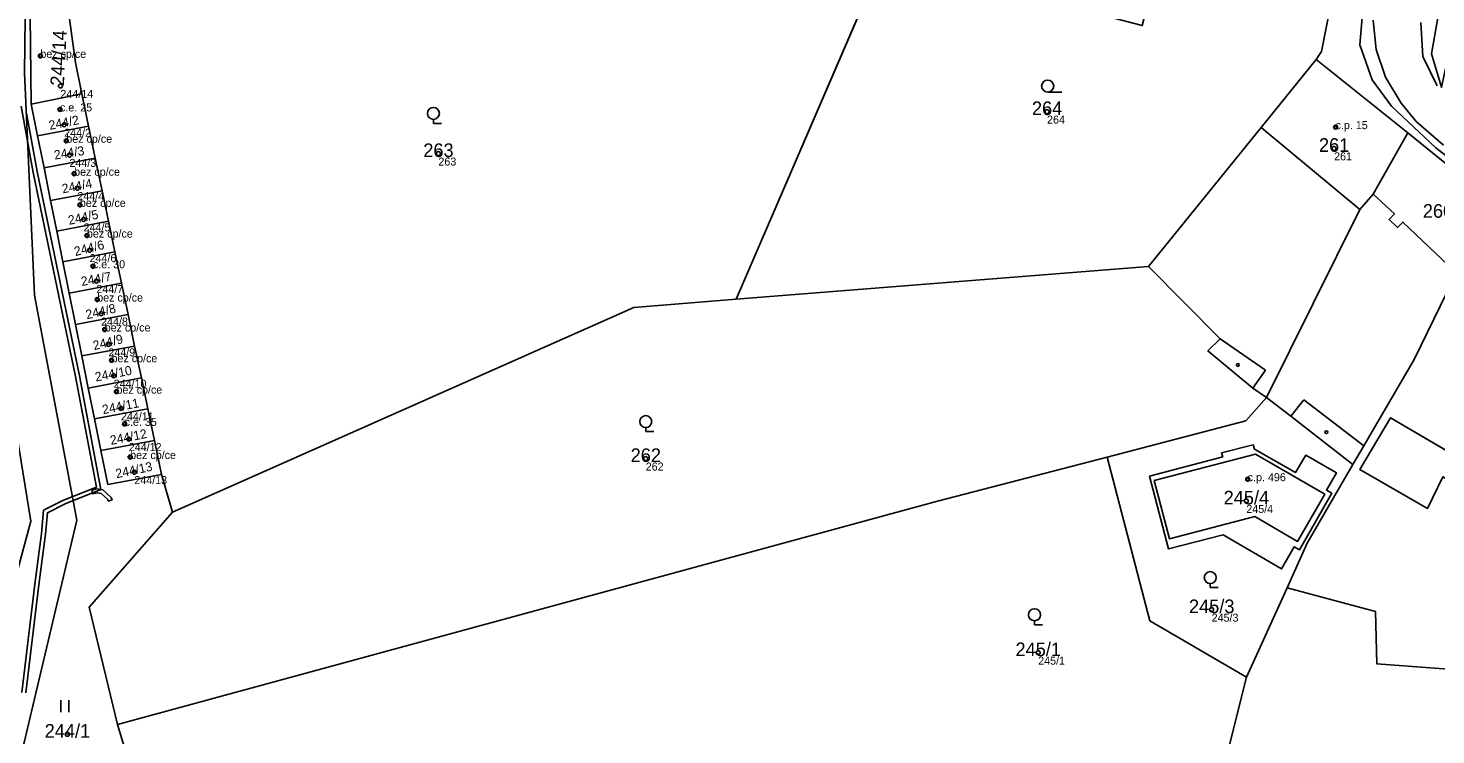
# Model space of a CAD drawing. Extents: x -603967 to -594699, y -1179315 to -1165625.
# Drawn here: x -597704.7 to -597528.8, y -1172579 to -1172490.8 of the extents above; entities that cross this region are included whole.
import ezdxf

# ---------------------------------------------------------------- set-up
doc = ezdxf.new("R2010")
doc.units = 0
for name, color, linetype in [('Definiční body', 7, 'Continuous'), ('Hranice parcel', 7, 'Continuous'), ('Parcelní čísla', 7, 'Continuous'), ('Polygon budovy', 7, 'Continuous'), ('Polygon parcely', 7, 'Continuous'), ('Vnitřní kresba', 7, 'Continuous'), ('Věcná břemena k části', 7, 'Continuous'), ('Značky budov', 7, 'Continuous'), ('Značky kultur', 7, 'Continuous')]:
    doc.layers.add(name, color=color, linetype=linetype)

msp = doc.modelspace()

# ---------------------------------------------------------------- linework, layer by layer
at = {"layer": 'Definiční body'}
for centre in [(-597703.15, -1172494.25994), (-597700.64, -1172498.01994), (-597700.7, -1172500.94994), (-597577.35, -1172501.22994), (-597700.17, -1172502.86994), (-597541.29, -1172503.15994), (-597699.91, -1172504.85994), (-597699.52, -1172506.63994), (-597653.41, -1172506.46994), (-597541.48, -1172505.81994), (-597698.93, -1172508.97994), (-597698.53, -1172510.78994), (-597698.21, -1172512.86994), (-597697.75, -1172514.68994), (-597697.33, -1172516.69994), (-597697, -1172518.52994), (-597696.58, -1172520.52994), (-597696.15, -1172522.38994), (-597696.05, -1172524.68994), (-597695.56, -1172526.44994), (-597695.11, -1172528.42994), (-597694.65, -1172530.28994), (-597694.26, -1172532.26994), (-597693.99, -1172534.20994), (-597693.64, -1172536.18994), (-597693.08, -1172538.28994), (-597692.62, -1172540.21994), (-597692.1, -1172542.11994), (-597691.93, -1172544.34994), (-597627.5, -1172544.54994), (-597691.41, -1172546.24994), (-597552.27, -1172547.11994), (-597552.45, -1172549.84994), (-597556.78, -1172563.41994), (-597578.46, -1172568.78994), (-597699.78, -1172578.96994)]:
    msp.add_circle(centre, 0.25, dxfattribs=at)
at = {"layer": 'Hranice parcel'}
for p, q in [((-597616.2, -1172524.65), (-597597.91, -1172482.27)), ((-597704.3, -1172500.28), (-597704.41, -1172489.28)), ((-597699.71, -1172488.13), (-597698.75, -1172495.09)), ((-597698.75, -1172495.09), (-597697.97, -1172499.01)), ((-597532.25, -1172503.88), (-597543.74, -1172494.73)), ((-597704.3, -1172500.28), (-597697.97, -1172499.01)), ((-597697.97, -1172499.01), (-597697.13, -1172503.03)), ((-597703.5, -1172504.24), (-597704.3, -1172500.28)), ((-597703.5, -1172504.24), (-597697.13, -1172503.03)), ((-597697.13, -1172503.03), (-597696.29, -1172507.04)), ((-597702.69, -1172508.26), (-597703.5, -1172504.24)), ((-597520.62, -1172513.32), (-597532.25, -1172503.88)), ((-597702.69, -1172508.26), (-597696.29, -1172507.04)), ((-597701.88, -1172512.32), (-597702.69, -1172508.26)), ((-597696.29, -1172507.04), (-597695.44, -1172511.1)), ((-597701.88, -1172512.32), (-597695.44, -1172511.1)), ((-597695.44, -1172511.1), (-597694.64, -1172514.92)), ((-597701.11, -1172516.14), (-597701.88, -1172512.32)), ((-597701.11, -1172516.14), (-597694.64, -1172514.92)), ((-597694.64, -1172514.92), (-597693.83, -1172518.74)), ((-597700.34, -1172519.97), (-597701.11, -1172516.14)), ((-597700.34, -1172519.97), (-597693.83, -1172518.74)), ((-597693.83, -1172518.74), (-597693.01, -1172522.66)), ((-597699.55, -1172523.89), (-597700.34, -1172519.97)), ((-597564.69, -1172520.56), (-597616.2, -1172524.65)), ((-597699.55, -1172523.89), (-597693.01, -1172522.66)), ((-597693.01, -1172522.66), (-597692.19, -1172526.56)), ((-597698.76, -1172527.79), (-597699.55, -1172523.89)), ((-597698.76, -1172527.79), (-597692.19, -1172526.56)), ((-597697.97, -1172531.73), (-597698.76, -1172527.79)), ((-597692.19, -1172526.56), (-597691.37, -1172530.49)), ((-597697.97, -1172531.73), (-597691.37, -1172530.49)), ((-597691.37, -1172530.49), (-597690.53, -1172534.47)), ((-597697.16, -1172535.75), (-597697.97, -1172531.73)), ((-597697.16, -1172535.75), (-597690.53, -1172534.47)), ((-597690.53, -1172534.47), (-597689.73, -1172538.33)), ((-597696.39, -1172539.58), (-597697.16, -1172535.75)), ((-597696.39, -1172539.58), (-597689.73, -1172538.33)), ((-597689.73, -1172538.33), (-597688.89, -1172542.3)), ((-597695.6, -1172543.53), (-597696.39, -1172539.58)), ((-597695.6, -1172543.53), (-597688.89, -1172542.3)), ((-597688.89, -1172542.3), (-597688.01, -1172546.53)), ((-597686.64, -1172551.23), (-597688.01, -1172546.53)), ((-597698.59, -1172552.22), (-597707.28, -1172588.93)), ((-597547.35, -1172560.67), (-597552.42, -1172571.82)), ((-597690.9, -1172586.39), (-597693.52, -1172577.77))]:
    msp.add_line(p, q, dxfattribs=at)
for points in [[(-597503.65, -1172355.71), (-597506.03, -1172362.48), (-597507.16, -1172367.89), (-597512.01, -1172395.8), (-597529.32, -1172493.99), (-597528.05, -1172498.17)], [(-597495.52, -1172531.46), (-597528.77, -1172505.76), (-597534.3, -1172500.53), (-597536.74, -1172497.24), (-597538.25, -1172492.89), (-597537.88, -1172488.53), (-597532.07, -1172457.85), (-597519.99, -1172376.57), (-597519.03, -1172366.61), (-597519.61, -1172362.57), (-597520.82, -1172360.39)], [(-597701.75, -1172477.37), (-597704.7, -1172477.34), (-597705.03, -1172486.06), (-597705.14, -1172496.36), (-597703.9, -1172524.13), (-597698.59, -1172552.22)], [(-597711.01, -1172481.09), (-597710.91, -1172487.26), (-597708.8, -1172525.13), (-597704.36, -1172552.37), (-597711.53, -1172578.94)], [(-597543.74, -1172494.73), (-597543.05, -1172493.7), (-597540.97, -1172483.09)], [(-597543.74, -1172494.73), (-597550.61, -1172503.19), (-597564.69, -1172520.56)], [(-597532.25, -1172503.88), (-597536.58, -1172511.52), (-597538.27, -1172513.44), (-597549.92, -1172536.91)], [(-597520.62, -1172513.32), (-597526.37, -1172521.2), (-597527.38, -1172523.79), (-597531.49, -1172532.17), (-597537.77, -1172542.97), (-597539.12, -1172545.28)], [(-597564.69, -1172520.56), (-597555.73, -1172529.6), (-597557.24, -1172531.1), (-597551.62, -1172535.74), (-597549.92, -1172536.91)], [(-597616.2, -1172524.65), (-597628.98, -1172525.67), (-597686.64, -1172551.23)], [(-597569.84, -1172544.36), (-597552.49, -1172539.84), (-597549.92, -1172536.91)], [(-597549.92, -1172536.91), (-597546.9, -1172539.25), (-597539.12, -1172545.28)], [(-597688.01, -1172546.53), (-597694.74, -1172547.78), (-597695.6, -1172543.53)], [(-597555.35, -1172554.08), (-597562.18, -1172555.8), (-597564.54, -1172546.73), (-597555.39, -1172544.34), (-597555.53, -1172543.83), (-597551.6, -1172542.84), (-597551.43, -1172543.35), (-597546.3, -1172546.28), (-597545.03, -1172544.13), (-597541.19, -1172546.32), (-597542.43, -1172548.49), (-597541.76, -1172548.87), (-597545.79, -1172555.93), (-597546.46, -1172555.55), (-597548.04, -1172558.32), (-597555.35, -1172554.08)], [(-597569.84, -1172544.36), (-597591.02, -1172549.87), (-597693.52, -1172577.77)], [(-597552.42, -1172571.82), (-597564.52, -1172564.8), (-597569.84, -1172544.36)], [(-597539.12, -1172545.28), (-597544.83, -1172555.12), (-597547.35, -1172560.67)], [(-597693.52, -1172577.77), (-597697.06, -1172563.09), (-597686.64, -1172551.23)], [(-597519.44, -1172571.44), (-597536.12, -1172570.19), (-597536.3, -1172563.66), (-597547.35, -1172560.67)], [(-597561.37, -1172628.12), (-597555.47, -1172583.96), (-597552.42, -1172571.82)]]:
    msp.add_lwpolyline(points, dxfattribs=at)
at = {"layer": 'Polygon budovy'}
for points in [[(-597699.71, -1172488.13), (-597704.41, -1172489.28), (-597704.3, -1172500.28), (-597697.97, -1172499.01), (-597698.75, -1172495.09)], [(-597543.74, -1172494.73), (-597550.61, -1172503.19), (-597538.27, -1172513.44), (-597536.58, -1172511.52), (-597532.25, -1172503.88)], [(-597704.3, -1172500.28), (-597703.5, -1172504.24), (-597697.13, -1172503.03), (-597697.97, -1172499.01)], [(-597697.13, -1172503.03), (-597703.5, -1172504.24), (-597702.69, -1172508.26), (-597696.29, -1172507.04)], [(-597532.25, -1172503.88), (-597536.58, -1172511.52), (-597533.95, -1172513.99), (-597534.61, -1172514.69), (-597533.55, -1172515.7), (-597532.9, -1172515.01), (-597526.37, -1172521.2), (-597520.62, -1172513.32)], [(-597696.29, -1172507.04), (-597702.69, -1172508.26), (-597701.88, -1172512.32), (-597695.44, -1172511.1)], [(-597695.44, -1172511.1), (-597701.88, -1172512.32), (-597701.11, -1172516.14), (-597694.64, -1172514.92)], [(-597509.01, -1172523.4), (-597520.62, -1172513.32), (-597526.37, -1172521.2), (-597527.38, -1172523.79), (-597518.32, -1172531.53), (-597515.83, -1172530.53), (-597511.2, -1172534.38), (-597517.75, -1172540.98), (-597517.24, -1172541.51), (-597521.84, -1172546.84), (-597534.42, -1172539.45), (-597538.27, -1172545.89), (-597529.8, -1172550.77), (-597527.88, -1172546.82), (-597519.75, -1172551.59), (-597513.82, -1172544.96), (-597506.37, -1172537.17), (-597500.85, -1172530.35)], [(-597694.64, -1172514.92), (-597701.11, -1172516.14), (-597700.34, -1172519.97), (-597693.83, -1172518.74)], [(-597693.83, -1172518.74), (-597700.34, -1172519.97), (-597699.55, -1172523.89), (-597693.01, -1172522.66)], [(-597693.01, -1172522.66), (-597699.55, -1172523.89), (-597698.76, -1172527.79), (-597692.19, -1172526.56)], [(-597692.19, -1172526.56), (-597698.76, -1172527.79), (-597697.97, -1172531.73), (-597691.37, -1172530.49)], [(-597691.37, -1172530.49), (-597697.97, -1172531.73), (-597697.16, -1172535.75), (-597690.53, -1172534.47)], [(-597690.53, -1172534.47), (-597697.16, -1172535.75), (-597696.39, -1172539.58), (-597689.73, -1172538.33)], [(-597689.73, -1172538.33), (-597696.39, -1172539.58), (-597695.6, -1172543.53), (-597688.89, -1172542.3)], [(-597695.6, -1172543.53), (-597694.74, -1172547.78), (-597688.01, -1172546.53), (-597688.89, -1172542.3)], [(-597563.96, -1172547.28), (-597562.06, -1172554.56), (-597551.37, -1172551.79), (-597546.04, -1172554.88), (-597542.63, -1172549), (-597551.28, -1172543.98)]]:
    msp.add_lwpolyline(points, close=True, dxfattribs=at)
at = {"layer": 'Polygon parcely'}
for points in [[(-597507.16, -1172367.89), (-597512.01, -1172395.8), (-597529.32, -1172493.99), (-597528.05, -1172498.17), (-597524.14, -1172480.25), (-597521.38, -1172468.02), (-597520.64, -1172464.72), (-597518.36, -1172454.56), (-597517.69, -1172454.65), (-597516.91, -1172451.36), (-597514.17, -1172439.72), (-597512.42, -1172425.49), (-597510.56, -1172411.56), (-597506, -1172395.79), (-597501.23, -1172379.95), (-597499.89, -1172375.34), (-597499.35, -1172373.52), (-597498.43, -1172370.41), (-597496.79, -1172364.94)], [(-597495.52, -1172531.46), (-597528.77, -1172505.76), (-597534.3, -1172500.53), (-597536.74, -1172497.24), (-597538.25, -1172492.89), (-597537.88, -1172488.53), (-597532.07, -1172457.85), (-597519.99, -1172376.57)], [(-597519.99, -1172376.57), (-597532.07, -1172457.85), (-597537.88, -1172488.53), (-597538.25, -1172492.89), (-597536.74, -1172497.24), (-597534.3, -1172500.53), (-597528.77, -1172505.76), (-597495.52, -1172531.46)], [(-597528.05, -1172498.17), (-597529.32, -1172493.99), (-597512.01, -1172395.8)], [(-597528.07, -1172399.58), (-597530.07, -1172413.45), (-597533.64, -1172440.2), (-597534.93, -1172449.82), (-597534.27, -1172449.96), (-597535.92, -1172463.25), (-597536.39, -1172467.08), (-597540.17, -1172480.91), (-597540.97, -1172483.09), (-597543.05, -1172493.7), (-597543.74, -1172494.73), (-597532.25, -1172503.88), (-597520.62, -1172513.32)], [(-597690.9, -1172586.39), (-597693.52, -1172577.77), (-597697.06, -1172563.09), (-597686.64, -1172551.23), (-597688.01, -1172546.53), (-597694.74, -1172547.78), (-597695.6, -1172543.53), (-597696.39, -1172539.58), (-597697.16, -1172535.75), (-597697.97, -1172531.73), (-597698.76, -1172527.79), (-597699.55, -1172523.89), (-597700.34, -1172519.97), (-597701.11, -1172516.14), (-597701.88, -1172512.32), (-597702.69, -1172508.26), (-597703.5, -1172504.24), (-597704.3, -1172500.28), (-597704.41, -1172489.28), (-597699.71, -1172488.13), (-597700.13, -1172485.06), (-597700.72, -1172479.27), (-597701.75, -1172477.37), (-597704.7, -1172477.34)], [(-597699.71, -1172488.13), (-597698.75, -1172495.09), (-597697.97, -1172499.01), (-597697.13, -1172503.03), (-597696.29, -1172507.04), (-597695.44, -1172511.1), (-597694.64, -1172514.92), (-597693.83, -1172518.74), (-597693.01, -1172522.66), (-597692.19, -1172526.56), (-597691.37, -1172530.49), (-597690.53, -1172534.47), (-597689.73, -1172538.33), (-597688.89, -1172542.3), (-597688.01, -1172546.53), (-597686.64, -1172551.23), (-597628.98, -1172525.67), (-597616.2, -1172524.65), (-597597.91, -1172482.27)], [(-597707.28, -1172588.93), (-597698.59, -1172552.22), (-597703.9, -1172524.13), (-597705.14, -1172496.36)], [(-597705.14, -1172496.36), (-597703.9, -1172524.13), (-597698.59, -1172552.22), (-597707.28, -1172588.93)], [(-597708.8, -1172525.13), (-597704.36, -1172552.37), (-597711.53, -1172578.94)], [(-597711.53, -1172578.94), (-597704.36, -1172552.37), (-597708.8, -1172525.13)], [(-597555.47, -1172583.96), (-597552.42, -1172571.82), (-597564.52, -1172564.8), (-597569.84, -1172544.36), (-597591.02, -1172549.87), (-597693.52, -1172577.77), (-597690.9, -1172586.39)], [(-597519.44, -1172571.44), (-597536.12, -1172570.19), (-597536.3, -1172563.66), (-597547.35, -1172560.67), (-597552.42, -1172571.82), (-597555.47, -1172583.96), (-597561.37, -1172628.12), (-597554.86, -1172631.05), (-597551.91, -1172632.41), (-597550.76, -1172632.47), (-597546.01, -1172632.66), (-597543.61, -1172625.02), (-597534.55, -1172627.67), (-597533.67, -1172624.67), (-597528.84, -1172626.09), (-597532, -1172636.53), (-597528.73, -1172638.07)]]:
    msp.add_lwpolyline(points, dxfattribs=at)
for points in [[(-597543.74, -1172494.73), (-597543.05, -1172493.7), (-597540.97, -1172483.09), (-597563.42, -1172484.25), (-597563.82, -1172484.18), (-597565.46, -1172490.47), (-597573.49, -1172488.38), (-597576.47, -1172487.6), (-597575.09, -1172482.29), (-597583.65, -1172480.86), (-597597.91, -1172482.27), (-597616.2, -1172524.65), (-597564.69, -1172520.56), (-597550.61, -1172503.19)], [(-597697.97, -1172499.01), (-597698.75, -1172495.09), (-597699.71, -1172488.13), (-597704.41, -1172489.28), (-597704.3, -1172500.28)], [(-597543.74, -1172494.73), (-597550.61, -1172503.19), (-597564.69, -1172520.56), (-597555.73, -1172529.6), (-597557.24, -1172531.1), (-597551.62, -1172535.74), (-597549.92, -1172536.91), (-597538.27, -1172513.44), (-597536.58, -1172511.52), (-597532.25, -1172503.88)], [(-597703.5, -1172504.24), (-597697.13, -1172503.03), (-597697.97, -1172499.01), (-597704.3, -1172500.28)], [(-597702.69, -1172508.26), (-597696.29, -1172507.04), (-597697.13, -1172503.03), (-597703.5, -1172504.24)], [(-597546.9, -1172539.25), (-597539.12, -1172545.28), (-597537.77, -1172542.97), (-597531.49, -1172532.17), (-597527.38, -1172523.79), (-597526.37, -1172521.2), (-597520.62, -1172513.32), (-597532.25, -1172503.88), (-597536.58, -1172511.52), (-597538.27, -1172513.44), (-597549.92, -1172536.91)], [(-597701.88, -1172512.32), (-597695.44, -1172511.1), (-597696.29, -1172507.04), (-597702.69, -1172508.26)], [(-597701.11, -1172516.14), (-597694.64, -1172514.92), (-597695.44, -1172511.1), (-597701.88, -1172512.32)], [(-597544.83, -1172555.12), (-597547.35, -1172560.67), (-597536.3, -1172563.66), (-597536.12, -1172570.19), (-597519.44, -1172571.44), (-597519.05, -1172571.45), (-597521.58, -1172558.97), (-597519.75, -1172551.59), (-597513.82, -1172544.96), (-597506.37, -1172537.17), (-597500.85, -1172530.35), (-597509.01, -1172523.4), (-597520.62, -1172513.32), (-597526.37, -1172521.2), (-597527.38, -1172523.79), (-597531.49, -1172532.17), (-597537.77, -1172542.97), (-597539.12, -1172545.28)], [(-597700.34, -1172519.97), (-597693.83, -1172518.74), (-597694.64, -1172514.92), (-597701.11, -1172516.14)], [(-597699.55, -1172523.89), (-597693.01, -1172522.66), (-597693.83, -1172518.74), (-597700.34, -1172519.97)], [(-597549.92, -1172536.91), (-597551.62, -1172535.74), (-597557.24, -1172531.1), (-597555.73, -1172529.6), (-597564.69, -1172520.56), (-597616.2, -1172524.65), (-597628.98, -1172525.67), (-597686.64, -1172551.23), (-597697.06, -1172563.09), (-597693.52, -1172577.77), (-597591.02, -1172549.87), (-597569.84, -1172544.36), (-597552.49, -1172539.84)], [(-597698.76, -1172527.79), (-597692.19, -1172526.56), (-597693.01, -1172522.66), (-597699.55, -1172523.89)], [(-597697.97, -1172531.73), (-597691.37, -1172530.49), (-597692.19, -1172526.56), (-597698.76, -1172527.79)], [(-597697.16, -1172535.75), (-597690.53, -1172534.47), (-597691.37, -1172530.49), (-597697.97, -1172531.73)], [(-597696.39, -1172539.58), (-597689.73, -1172538.33), (-597690.53, -1172534.47), (-597697.16, -1172535.75)], [(-597688.89, -1172542.3), (-597689.73, -1172538.33), (-597696.39, -1172539.58), (-597695.6, -1172543.53)], [(-597547.35, -1172560.67), (-597544.83, -1172555.12), (-597539.12, -1172545.28), (-597546.9, -1172539.25), (-597549.92, -1172536.91), (-597552.49, -1172539.84), (-597569.84, -1172544.36), (-597564.52, -1172564.8), (-597552.42, -1172571.82)], [(-597695.6, -1172543.53), (-597694.74, -1172547.78), (-597688.01, -1172546.53), (-597688.89, -1172542.3)], [(-597555.35, -1172554.08), (-597548.04, -1172558.32), (-597546.46, -1172555.55), (-597545.79, -1172555.93), (-597541.76, -1172548.87), (-597542.43, -1172548.49), (-597541.19, -1172546.32), (-597545.03, -1172544.13), (-597546.3, -1172546.28), (-597551.43, -1172543.35), (-597551.6, -1172542.84), (-597555.53, -1172543.83), (-597555.39, -1172544.34), (-597564.54, -1172546.73), (-597562.18, -1172555.8)], [(-597555.35, -1172554.08), (-597562.18, -1172555.8), (-597564.54, -1172546.73), (-597555.39, -1172544.34), (-597555.53, -1172543.83), (-597551.6, -1172542.84), (-597551.43, -1172543.35), (-597546.3, -1172546.28), (-597545.03, -1172544.13), (-597541.19, -1172546.32), (-597542.43, -1172548.49), (-597541.76, -1172548.87), (-597545.79, -1172555.93), (-597546.46, -1172555.55), (-597548.04, -1172558.32)]]:
    msp.add_lwpolyline(points, close=True, dxfattribs=at)
at = {"layer": 'Vnitřní kresba'}
for p, q in [((-597536.6, -1172489.8), (-597536.22, -1172493.47)), ((-597530.66, -1172490.09), (-597530.4, -1172494.33)), ((-597536.22, -1172493.47), (-597535.04, -1172496.9)), ((-597530.4, -1172494.33), (-597528.6, -1172498)), ((-597535.04, -1172496.9), (-597533.1, -1172500.18)), ((-597533.1, -1172500.18), (-597531.23, -1172502.44)), ((-597538.27, -1172513.44), (-597550.61, -1172503.19)), ((-597531.23, -1172502.44), (-597527.79, -1172505.43)), ((-597536.58, -1172511.52), (-597533.95, -1172513.99)), ((-597534.61, -1172514.69), (-597533.95, -1172513.99)), ((-597533.55, -1172515.7), (-597534.61, -1172514.69)), ((-597532.9, -1172515.01), (-597533.55, -1172515.7)), ((-597526.37, -1172521.2), (-597532.9, -1172515.01)), ((-597555.73, -1172529.6), (-597550.07, -1172533.51)), ((-597550.07, -1172533.51), (-597551.62, -1172535.74)), ((-597546.9, -1172539.25), (-597545.26, -1172537.23)), ((-597545.26, -1172537.23), (-597537.77, -1172542.97)), ((-597534.42, -1172539.45), (-597538.27, -1172545.89)), ((-597521.84, -1172546.84), (-597534.42, -1172539.45)), ((-597563.96, -1172547.28), (-597551.28, -1172543.98)), ((-597551.28, -1172543.98), (-597542.63, -1172549)), ((-597562.06, -1172554.56), (-597563.96, -1172547.28)), ((-597538.27, -1172545.89), (-597529.8, -1172550.77)), ((-597529.8, -1172550.77), (-597527.88, -1172546.82)), ((-597542.63, -1172549), (-597546.04, -1172554.88)), ((-597551.37, -1172551.79), (-597562.06, -1172554.56)), ((-597546.04, -1172554.88), (-597551.37, -1172551.79))]:
    msp.add_line(p, q, dxfattribs=at)
at = {"layer": 'Věcná břemena k části'}
for points in [[(-597705.57, -1172500.54), (-597704.04, -1172508.82), (-597698.77, -1172534.3), (-597696.15, -1172548.1), (-597700.26, -1172549.74), (-597702.74, -1172550.99), (-597703, -1172553.91), (-597703.84, -1172560.24), (-597705.48, -1172573.74)], [(-597704.98, -1172573.8), (-597703.34, -1172560.3), (-597702.5, -1172553.97), (-597702.27, -1172551.31), (-597700.06, -1172550.2), (-597695.58, -1172548.42), (-597698.27, -1172534.2), (-597703.54, -1172508.72), (-597704.9, -1172501.42)]]:
    msp.add_lwpolyline(points, dxfattribs=at)
msp.add_lwpolyline([(-597696.72, -1172548.48), (-597696.6, -1172548.96), (-597696.07, -1172548.83), (-597695.57, -1172548.91), (-597694.73, -1172549.67), (-597694.67, -1172549.85), (-597694.19, -1172549.69), (-597694.29, -1172549.39), (-597695.35, -1172548.43), (-597696.09, -1172548.33)], close=True, dxfattribs=at)
at = {"layer": 'Značky budov'}
for centre in [(-597703.1568, -1172494.25916), (-597700.7068, -1172500.94916), (-597541.2968, -1172503.15916), (-597699.9168, -1172504.85916), (-597698.9368, -1172508.97916), (-597698.2168, -1172512.86916), (-597697.3368, -1172516.69916), (-597696.5868, -1172520.52916), (-597696.0568, -1172524.68916), (-597695.1168, -1172528.42916), (-597694.2668, -1172532.26916), (-597553.5068, -1172532.85916), (-597693.6468, -1172536.18916), (-597692.6268, -1172540.21916), (-597542.4468, -1172541.24916), (-597691.9368, -1172544.34916), (-597552.2768, -1172547.11916)]:
    msp.add_circle(centre, 0.175, dxfattribs=at)
at = {"layer": 'Značky kultur'}
for p, q in [((-597577.273, -1172498.78), (-597575.523, -1172498.78)), ((-597654.04, -1172502.192), (-597654.04, -1172502.69)), ((-597654.04, -1172502.69), (-597653.039, -1172502.69)), ((-597627.5, -1172540.682), (-597627.5, -1172541.18)), ((-597627.5, -1172541.18), (-597626.499, -1172541.18)), ((-597556.95, -1172560.162), (-597556.95, -1172560.66)), ((-597556.95, -1172560.66), (-597555.949, -1172560.66)), ((-597578.92, -1172564.802), (-597578.92, -1172565.3)), ((-597578.92, -1172565.3), (-597577.919, -1172565.3)), ((-597700.601, -1172576.22), (-597700.601, -1172574.72)), ((-597699.6, -1172576.22), (-597699.6, -1172574.72))]:
    msp.add_line(p, q, dxfattribs=at)
for centre in [(-597577.27286, -1172498.02981), (-597654.03929, -1172501.4409), (-597627.49929, -1172539.9309), (-597556.94929, -1172559.4109), (-597578.91929, -1172564.0509)]:
    msp.add_circle(centre, 0.75, dxfattribs=at)

# ---------------------------------------------------------------- texts
at = {"layer": 'Definiční body'}
for s, p in [('bez cp/ce', (-597703.15, -1172494.51)), ('244/14', (-597700.64, -1172499.509)), ('c.e. 25', (-597700.7, -1172501.2)), ('244/2', (-597700.17, -1172504.359)), ('264', (-597577.35, -1172502.719)), ('c.p. 15', (-597541.29, -1172503.41)), ('bez cp/ce', (-597699.91, -1172505.11)), ('261', (-597541.48, -1172507.309)), ('244/3', (-597699.52, -1172508.129)), ('bez cp/ce', (-597698.93, -1172509.23)), ('263', (-597653.41, -1172507.959)), ('244/4', (-597698.53, -1172512.279)), ('bez cp/ce', (-597698.21, -1172513.12)), ('244/5', (-597697.75, -1172516.179)), ('bez cp/ce', (-597697.33, -1172516.95)), ('244/6', (-597697, -1172520.019)), ('c.e. 30', (-597696.58, -1172520.78)), ('244/7', (-597696.15, -1172523.879)), ('bez cp/ce', (-597696.05, -1172524.94)), ('244/8', (-597695.56, -1172527.939)), ('bez cp/ce', (-597695.11, -1172528.68)), ('244/9', (-597694.65, -1172531.779)), ('bez cp/ce', (-597694.26, -1172532.52)), ('244/10', (-597693.99, -1172535.699)), ('bez cp/ce', (-597693.64, -1172536.44)), ('244/11', (-597693.08, -1172539.779)), ('c.e. 35', (-597692.62, -1172540.47)), ('244/12', (-597692.1, -1172543.609)), ('bez cp/ce', (-597691.93, -1172544.6)), ('262', (-597627.5, -1172546.039)), ('244/13', (-597691.41, -1172547.739)), ('c.p. 496', (-597552.27, -1172547.37)), ('245/4', (-597552.45, -1172551.339)), ('245/3', (-597556.78, -1172564.909)), ('245/1', (-597578.46, -1172570.279))]:
    msp.add_text(s, height=0.999996, dxfattribs=at).set_placement(p)
at = {"layer": 'Parcelní čísla'}
for s, height, rotation, p in [('244/14', 1.699998, 87, (-597700.215, -1172498.042)), ('244/2', 1.14, 10.9999972, (-597701.982, -1172503.512)), ('244/3', 1.14, 9, (-597701.353, -1172507.219)), ('244/4', 1.14, 10.9999972, (-597700.342, -1172511.432)), ('244/5', 1.14, 12, (-597699.551, -1172515.364)), ('244/6', 1.14, 14, (-597698.776, -1172519.266)), ('244/7', 1.14, 10, (-597697.973, -1172523)), ('244/8', 1.14, 13, (-597697.348, -1172527.155)), ('244/9', 1.14, 14, (-597696.426, -1172531.026)), ('244/10', 1.14, 10.9999972, (-597696.217, -1172534.933)), ('244/11', 1.14, 10.9999972, (-597695.307, -1172539.013)), ('244/12', 1.14, 10.9999972, (-597694.327, -1172542.843)), ('244/13', 1.14, 12, (-597693.624, -1172547.012))]:
    msp.add_text(s, height=height, rotation=rotation, dxfattribs=at).set_placement(p)
for s, p in [('264', (-597579.24, -1172501.655)), ('261', (-597543.37, -1172506.245)), ('263', (-597655.3, -1172506.895)), ('260', (-597530.39, -1172514.475)), ('262', (-597629.39, -1172544.975)), ('245/4', (-597555.286, -1172550.275)), ('245/3', (-597559.616, -1172563.845)), ('245/1', (-597581.296, -1172569.215)), ('244/1', (-597702.616, -1172579.395))]:
    msp.add_text(s, height=1.699998, dxfattribs=at).set_placement(p)

doc.saveas('drawing.dxf')
